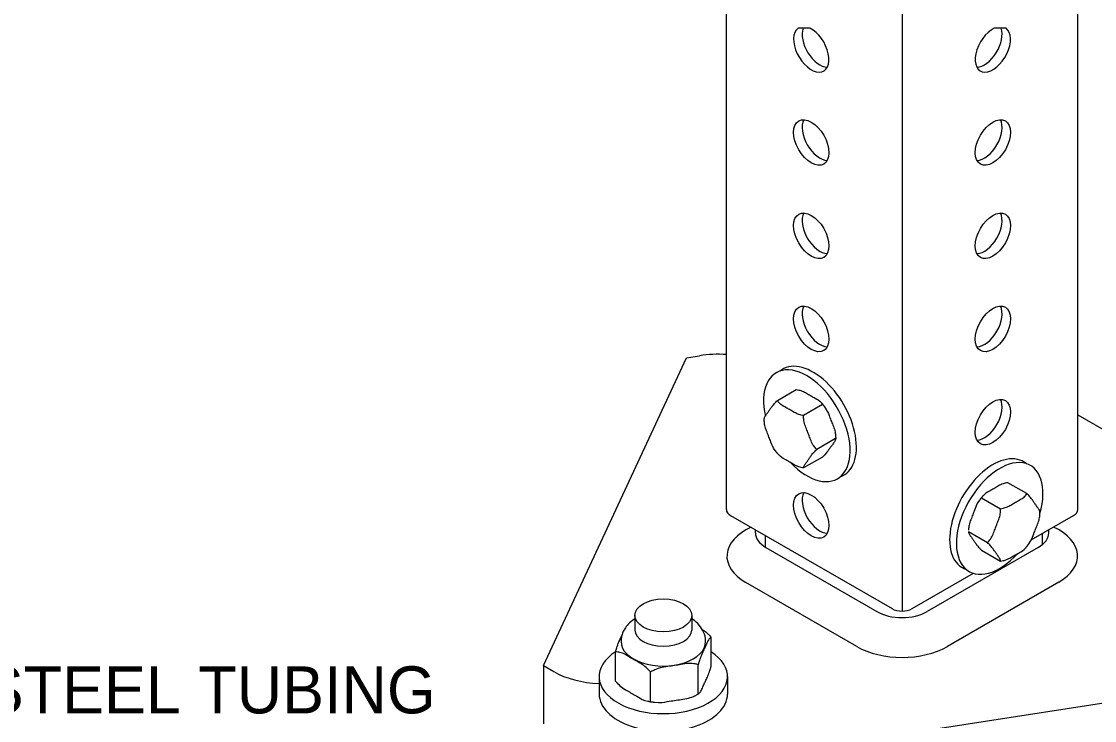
# Model space of a CAD drawing. Extents: x 99862 to 103151, y 99997 to 117076.
# Drawn here: x 101336 to 101701.2, y 104184 to 104421.9 of the extents above; entities that cross this region are included whole.
import ezdxf

# ---------------------------------------------------------------- set-up
doc = ezdxf.new("R2010")
doc.units = 0
for name, color, linetype in [('Level 12', 7, 'Continuous'), ('Level 13', 7, 'Continuous'), ('Level 20', 7, 'Continuous'), ('Level 4', 7, 'Continuous'), ('Level 6', 7, 'Continuous'), ('Level 7', 7, 'Continuous')]:
    doc.layers.add(name, color=color, linetype=linetype)

msp = doc.modelspace()

# ---------------------------------------------------------------- linework, layer by layer
at = {"layer": 'Level 12'}
for p, q in [((101544.75, 104219.75), (101544.75, 104214.78)), ((101564.17, 104219.75), (101564.17, 104214.78)), ((101570.71, 104202.43), (101570.71, 104212.34)), ((101538.21, 104197.4), (101538.21, 104207.31)), ((101566.35, 104193.02), (101566.35, 104202.96)), ((101532.61, 104198.93), (101532.61, 104192.98)), ((101550.1, 104190.41), (101550.1, 104200.45)), ((101576.31, 104198.93), (101576.31, 104192.98))]:
    msp.add_line(p, q, dxfattribs=at)
msp.add_ellipse((101554.46, 104219.75), major_axis=(-9.71, 0), ratio=0.57735, dxfattribs=at)
for centre, major_axis, ratio, start_param, end_param in [((101554.46, 104214.78), (9.71, 0), 0.566986, 3.141593, 6.283185), ((101554.46, 104210.82), (-14.39, 0), 0.57735, 6.283019, 9.424778), ((101554.46, 104198.93), (-21.85, 0), 0.57735, 5.549732, 10.157185), ((101554.46, 104192.98), (-21.85, 0), 0.57735, 0, 3.141593)]:
    msp.add_ellipse(centre, major_axis=major_axis, ratio=ratio, start_param=start_param, end_param=end_param, dxfattribs=at)
for points, degree in [([(101544.75, 104218.59), (101543.59, 104217.83), (101542.45, 104216.81), (101541.19, 104215.04), (101540.71, 104214.1), (101540.21, 104212.52), (101540.06, 104211.6), (101540.06, 104210.82)], 3), ([(101568.85, 104210.82), (101568.85, 104212.34), (101568.3, 104214.1), (101566.69, 104216.58), (101565.45, 104217.76), (101564.17, 104218.59)], 3), ([(101538.21, 104207.31), (101538.3, 104207.71), (101538.42, 104208.11), (101539.06, 104210.2), (101539.75, 104211.62), (101540.33, 104212.87)], 3), ([(101570.71, 104212.34), (101570.61, 104212.33), (101570.5, 104212.25), (101569.84, 104211.54), (101569.12, 104209.92), (101568.53, 104208.64), (101567.93, 104207.35), (101567.22, 104205.9), (101566.56, 104203.75), (101566.45, 104203.36), (101566.35, 104202.96)], 3), ([(101567.7, 104215), (101568.46, 104214.49), (101569.2, 104213.93), (101570.14, 104213.02), (101570.45, 104212.68), (101570.71, 104212.34)], 3), ([(101550.1, 104200.45), (101549.85, 104200.79), (101549.54, 104201.12), (101547.73, 104202.89), (101545.78, 104203.93), (101544.16, 104204.86), (101542.53, 104205.8), (101540.58, 104207.01), (101538.77, 104207.34), (101538.47, 104207.36), (101538.21, 104207.31)], 3), ([(101566.35, 104202.96), (101566, 104203.1), (101565.58, 104203.19), (101563.11, 104203.53), (101560.45, 104203.03), (101558.23, 104202.69), (101556.01, 104202.34), (101553.35, 104202.02), (101550.87, 104200.91), (101550.46, 104200.69), (101550.1, 104200.45)], 3), ([(101566.48, 104193.1), (101566.54, 104193.13), (101566.6, 104193.19), (101567.22, 104193.85), (101567.93, 104195.47), (101568.53, 104196.75), (101569.12, 104198.03), (101569.84, 104199.49), (101570.5, 104201.63), (101570.61, 104202.03), (101570.71, 104202.43)], 3), ([(101538.21, 104197.4), (101538.47, 104197.06), (101538.77, 104196.72), (101540.58, 104194.96), (101542.53, 104193.92), (101544.16, 104192.98), (101545.76, 104192.06), (101547.67, 104190.87), (101549.2, 104190.57)], 3), ([(101549.2, 104190.57), (101549.94, 104190.42), (101550.7, 104190.31), (101551.45, 104190.23)], 2), ([(101551.44, 104190.23), (101553.51, 104189.99), (101556.08, 104190.47), (101558.23, 104190.8), (101560.45, 104191.15), (101563.11, 104191.47), (101565.38, 104192.49), (101565.57, 104192.58), (101565.75, 104192.68)], 3), ([(101565.75, 104192.68), (101565.97, 104192.8), (101566.18, 104192.92), (101566.42, 104193.06), (101566.45, 104193.08), (101566.48, 104193.09)], 3)]:
    msp.add_open_spline(points, degree=degree, dxfattribs=at)
at = {"layer": 'Level 13'}
for p, q in [((101593.28, 104292.91), (101599.72, 104296.63)), ((101608.64, 104291.48), (101602.2, 104287.76)), ((101613.1, 104279.98), (101606.66, 104276.26)), ((101608.64, 104273.63), (101602.2, 104269.92)), ((101678.16, 104261.19), (101671.72, 104264.91)), ((101662.8, 104259.76), (101669.24, 104256.04)), ((101658.34, 104248.26), (101664.78, 104244.54)), ((101662.8, 104241.91), (101669.24, 104238.2))]:
    msp.add_line(p, q, dxfattribs=at)
for centre, major_axis, start_param, end_param in [((101603.31, 104284.28), (-10.41, 18.04), 1.967918, 7.358322), ((101605.45, 104285.49), (-10.41, 18.04), 3.035348, 6.38194), ((101666.62, 104254.02), (-10.41, -18.04), 3.042453, 6.404476), ((101668.94, 104252.74), (-10.41, -18.04), 1.979054, 7.498424)]:
    msp.add_ellipse(centre, major_axis=major_axis, ratio=0.57735, start_param=start_param, end_param=end_param, dxfattribs=at)
for points, degree in [([(101599.72, 104296.63), (101600.04, 104296.59), (101600.37, 104296.51), (101602.19, 104296), (101603.6, 104295.12), (101604.82, 104294.42), (101606.02, 104293.73), (101607.51, 104292.93), (101608.28, 104292.05)], 3), ([(101588.8, 104286.66), (101588.81, 104286.72), (101588.82, 104286.78), (101589.02, 104287.43), (101589.8, 104288.5), (101590.41, 104289.37), (101591.02, 104290.23), (101591.7, 104291.24), (101592.84, 104292.48), (101593.06, 104292.7), (101593.28, 104292.91)], 3), ([(101602.2, 104287.76), (101601.88, 104287.8), (101601.55, 104287.87), (101599.73, 104288.38), (101598.32, 104289.26), (101597.1, 104289.96), (101595.88, 104290.67), (101594.37, 104291.48), (101593.48, 104292.53), (101593.35, 104292.72), (101593.28, 104292.91)], 3), ([(101608.27, 104292.05), (101608.65, 104291.62), (101609.01, 104291.17), (101609.34, 104290.72)], 2), ([(101609.34, 104290.72), (101610.27, 104289.46), (101610.92, 104287.62), (101611.51, 104286.1), (101612.12, 104284.53), (101612.91, 104282.67), (101613.1, 104280.82), (101613.11, 104280.66), (101613.11, 104280.51)], 3), ([(101588.81, 104286.03), (101588.8, 104286.22), (101588.8, 104286.4), (101588.8, 104286.61), (101588.8, 104286.64), (101588.8, 104286.66)], 3), ([(101592.58, 104275.82), (101591.65, 104277.08), (101591, 104278.92), (101590.41, 104280.45), (101589.8, 104282.02), (101589.02, 104283.87), (101588.82, 104285.72), (101588.81, 104285.88), (101588.81, 104286.03)], 3), ([(101606.66, 104276.26), (101606.44, 104276.44), (101606.22, 104276.68), (101605.08, 104278.15), (101604.4, 104280.07), (101603.79, 104281.64), (101603.18, 104283.21), (101602.4, 104285.06), (101602.19, 104287.08), (101602.17, 104287.43), (101602.2, 104287.76)], 3), ([(101613.12, 104279.88), (101613.12, 104279.83), (101613.1, 104279.76), (101612.91, 104279.11), (101612.12, 104278.04), (101611.51, 104277.18), (101610.9, 104276.31), (101610.23, 104275.3), (101609.08, 104274.07), (101608.86, 104273.84), (101608.64, 104273.63)], 3), ([(101613.11, 104280.51), (101613.12, 104280.32), (101613.12, 104280.14), (101613.12, 104279.93), (101613.12, 104279.91), (101613.12, 104279.88)], 3), ([(101593.65, 104274.49), (101593.27, 104274.92), (101592.91, 104275.37), (101592.58, 104275.82)], 2), ([(101602.2, 104269.92), (101601.88, 104269.95), (101601.55, 104270.03), (101599.73, 104270.54), (101598.32, 104271.42), (101597.1, 104272.12), (101595.9, 104272.81), (101594.41, 104273.61), (101593.65, 104274.49)], 3), ([(101602.2, 104269.92), (101602.17, 104269.98), (101602.19, 104270.09), (101602.4, 104270.78), (101603.18, 104271.85), (101603.79, 104272.72), (101604.4, 104273.59), (101605.08, 104274.59), (101606.22, 104275.83), (101606.44, 104276.05), (101606.66, 104276.26)], 3), ([(101671.72, 104264.91), (101671.4, 104264.87), (101671.07, 104264.79), (101669.24, 104264.28), (101667.84, 104263.4), (101666.62, 104262.7), (101665.42, 104262.01), (101663.93, 104261.21), (101663.16, 104260.33)], 3), ([(101663.16, 104260.33), (101662.79, 104259.9), (101662.43, 104259.45), (101662.1, 104259)], 2), ([(101669.24, 104256.04), (101669.56, 104256.08), (101669.89, 104256.15), (101671.71, 104256.66), (101673.12, 104257.54), (101674.34, 104258.24), (101675.56, 104258.95), (101677.07, 104259.76), (101677.96, 104260.81), (101678.09, 104261), (101678.16, 104261.19)], 3), ([(101682.64, 104254.94), (101682.63, 104255), (101682.62, 104255.06), (101682.42, 104255.71), (101681.64, 104256.78), (101681.03, 104257.65), (101680.42, 104258.51), (101679.74, 104259.52), (101678.6, 104260.76), (101678.38, 104260.98), (101678.16, 104261.19)], 3), ([(101662.1, 104259), (101661.17, 104257.74), (101660.52, 104255.9), (101659.93, 104254.38), (101659.32, 104252.81), (101658.53, 104250.96), (101658.34, 104249.1), (101658.33, 104248.94), (101658.32, 104248.79)], 3), ([(101664.78, 104244.54), (101665, 104244.72), (101665.22, 104244.96), (101666.36, 104246.44), (101667.04, 104248.35), (101667.65, 104249.92), (101668.26, 104251.49), (101669.04, 104253.34), (101669.25, 104255.36), (101669.27, 104255.72), (101669.24, 104256.04)], 3), ([(101678.86, 104244.1), (101679.79, 104245.36), (101680.44, 104247.2), (101681.03, 104248.73), (101681.64, 104250.3), (101682.42, 104252.15), (101682.62, 104254), (101682.63, 104254.16), (101682.63, 104254.31)], 3), ([(101682.63, 104254.31), (101682.64, 104254.5), (101682.64, 104254.69), (101682.64, 104254.89), (101682.64, 104254.92), (101682.64, 104254.94)], 3), ([(101658.32, 104248.16), (101658.32, 104248.11), (101658.34, 104248.05), (101658.53, 104247.39), (101659.32, 104246.32), (101659.93, 104245.46), (101660.54, 104244.59), (101661.21, 104243.58), (101662.36, 104242.35), (101662.58, 104242.12), (101662.8, 104241.91)], 3), ([(101669.24, 104238.2), (101669.27, 104238.26), (101669.25, 104238.37), (101669.04, 104239.06), (101668.26, 104240.13), (101667.65, 104241), (101667.04, 104241.87), (101666.36, 104242.87), (101665.22, 104244.11), (101665, 104244.33), (101664.78, 104244.54)], 3), ([(101669.24, 104238.2), (101669.56, 104238.24), (101669.89, 104238.31), (101671.71, 104238.82), (101673.12, 104239.7), (101674.34, 104240.4), (101675.54, 104241.09), (101677.03, 104241.89), (101677.79, 104242.77)], 3), ([(101677.79, 104242.77), (101678.17, 104243.2), (101678.53, 104243.65), (101678.86, 104244.1)], 2)]:
    msp.add_open_spline(points, degree=degree, dxfattribs=at)
at = {"layer": 'Level 4'}
for p, q in [((101575.92, 104255.76), (101575.92, 104667.63)), ((101695.52, 104255.76), (101695.52, 104667.63)), ((101635.72, 104633.1), (101635.72, 104221.24)), ((101577.35, 104253.78), (101632.29, 104222.06)), ((101679.67, 104245.45), (101694.09, 104253.78)), ((101589.15, 104246.96), (101589.15, 104243)), ((101683.34, 104247.57), (101683.34, 104243.73)), ((101639.15, 104222.06), (101659.97, 104234.08))]:
    msp.add_line(p, q, dxfattribs=at)
for points in [[(101604.35, 104419.56), (101600.3, 104419.56)], [(101671.13, 104419.56), (101667.09, 104419.56)]]:
    msp.add_lwpolyline(points, dxfattribs=at)
for centre, major_axis, start_param, end_param in [((101604.82, 104412.38), (4.25, -7.36), 3.205374, 8.717496), ((101607.7, 104414.04), (-4.25, 7.36), 0.456794, 2.795302), ((101666.62, 104412.38), (-4.25, -7.36), 3.848875, 9.360997), ((101663.74, 104414.04), (4.25, 7.36), 3.487884, 5.826391), ((101607.7, 104382.32), (-4.25, 7.36), 0.346291, 2.795302), ((101663.74, 104382.32), (4.25, 7.36), 3.487884, 5.936894), ((101607.7, 104350.6), (-4.25, 7.36), 0.346291, 2.795302), ((101663.74, 104350.6), (4.25, 7.36), 3.487884, 5.936894), ((101607.7, 104318.88), (-4.25, 7.36), 0.346291, 2.795302), ((101663.74, 104318.88), (4.25, 7.36), 3.487884, 5.936894), ((101663.74, 104287.16), (4.25, 7.36), 3.487884, 5.936894), ((101607.7, 104255.44), (-4.25, 7.36), 0.346291, 2.795302), ((101580.78, 104255.76), (4.86, 0), 3.141593, 3.926991), ((101690.66, 104255.76), (4.86, 0), 5.497787, 6.283185), ((101635.72, 104224.04), (4.86, 0), 3.926991, 5.497787)]:
    msp.add_ellipse(centre, major_axis=major_axis, ratio=0.57735, start_param=start_param, end_param=end_param, dxfattribs=at)
for centre, major_axis in [((101604.82, 104380.66), (4.25, -7.36)), ((101666.62, 104380.66), (-4.25, -7.36)), ((101604.82, 104348.94), (4.25, -7.36)), ((101666.62, 104348.94), (-4.25, -7.36)), ((101604.82, 104317.22), (4.25, -7.36)), ((101666.62, 104317.22), (-4.25, -7.36)), ((101666.62, 104285.5), (-4.25, -7.36)), ((101604.82, 104253.78), (4.25, -7.36))]:
    msp.add_ellipse(centre, major_axis=major_axis, ratio=0.57735, dxfattribs=at)
at = {"layer": 'Level 6'}
for p, q in [((101513.69, 104202.65), (101562.3, 104307.39)), ((101562.3, 104307.39), (101566.81, 104308.09)), ((101695.52, 104287.98), (101773.66, 104242.87)), ((101513.69, 104202.65), (101513.69, 104182.82)), ((101513.69, 104202.65), (101517.21, 104200.61)), ((101571.2, 104169.44), (101752.61, 104197.51))]:
    msp.add_line(p, q, dxfattribs=at)
for centre, start_param, end_param in [((101573.39, 104294.59), 4.607904, 4.987015), ((101534.38, 104210.53), 0.785398, 1.497693)]:
    msp.add_ellipse(centre, major_axis=(-24.28, 0), ratio=0.57735, start_param=start_param, end_param=end_param, dxfattribs=at)
at = {"layer": 'Level 7'}
for p, q in [((101585.81, 104247.83), (101585.81, 104248.89)), ((101685.63, 104247.83), (101685.63, 104248.89)), ((101589.36, 104242.87), (101627.14, 104221.07)), ((101682.08, 104242.87), (101644.3, 104221.07)), ((101620.27, 104209.17), (101582.5, 104230.98)), ((101689.04, 104231.03), (101651.17, 104209.17))]:
    msp.add_line(p, q, dxfattribs=at)
for centre, major_axis, start_param, end_param in [((101597.95, 104239.9), (-21.85, 0), 5.386446, 7.068583), ((101673.59, 104239.96), (-21.85, 0), 2.356194, 4.038332), ((101597.95, 104247.83), (-12.14, 0), 0, 0.785398), ((101673.49, 104247.83), (-12.14, 0), 2.356194, 3.141593), ((101635.72, 104226.02), (-12.14, 0), 0.785398, 2.356194), ((101635.72, 104218.09), (-21.85, 0), 0.785398, 2.356194)]:
    msp.add_ellipse(centre, major_axis=major_axis, ratio=0.57735, start_param=start_param, end_param=end_param, dxfattribs=at)

# ---------------------------------------------------------------- texts
at = {"layer": 'Level 20'}
msp.add_text('STEEL TUBING', height=16, dxfattribs=at).set_placement((101322.47, 104186.41))

doc.saveas('drawing.dxf')
